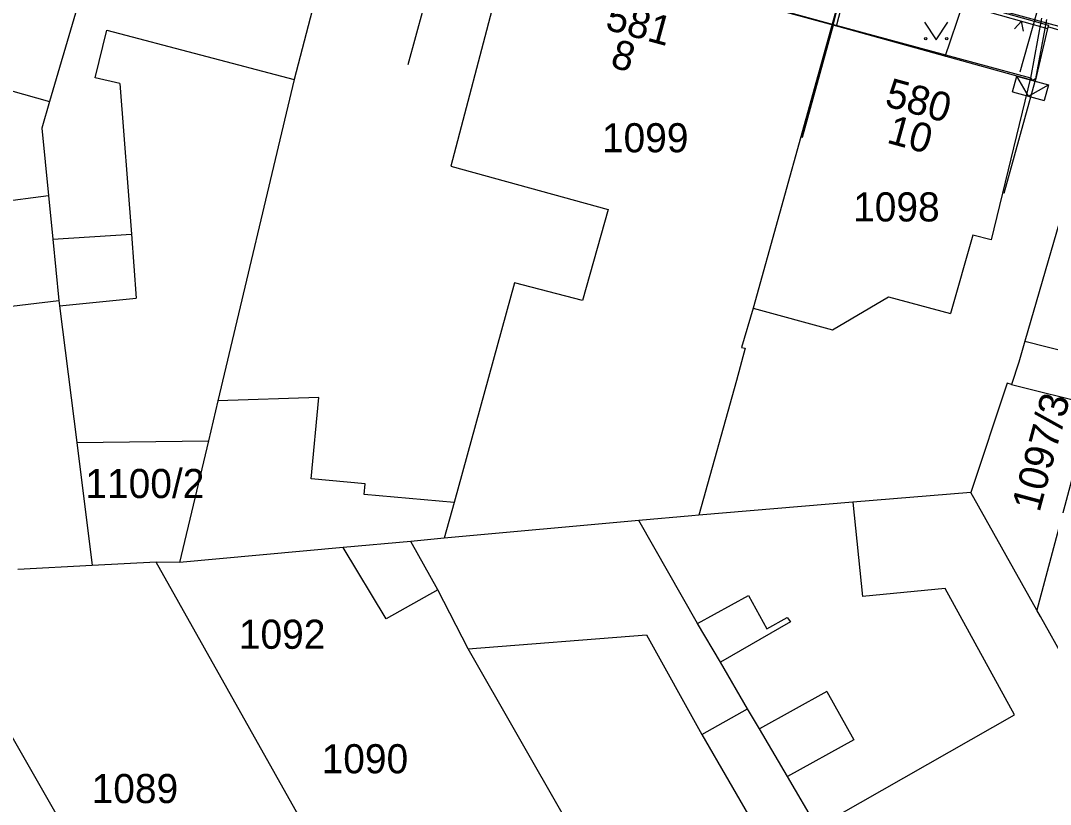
# Model space of a CAD drawing. Extents: x -601580 to 4, y -1204314 to 4.
# Drawn here: x -599916.3 to -599872.06, y -1203340.72 to -1203307.05 of the extents above; entities that cross this region are included whole.
import ezdxf

# ---------------------------------------------------------------- set-up
doc = ezdxf.new("R2010")
doc.units = 0
for name, color, linetype in [('00-EON NN', 7, 'Continuous'), ('00-INNOGY-NTL', 7, 'Continuous'), ('00-KN-HRANICE PARCEL', 7, 'Continuous'), ('00-KN-PARC. CISLA', 7, 'Continuous'), ('00-KN-VNITRNI KRESBA', 7, 'Continuous'), ('00-POLOHOPIS', 7, 'Continuous'), ('00-SITE KOM. KABEL', 7, 'Continuous'), ('Vrstva 26', 7, 'Continuous'), ('Vrstva 36', 7, 'Continuous'), ('Vrstva 9', 7, 'Continuous')]:
    doc.layers.add(name, color=color, linetype=linetype)

# ---------------------------------------------------------------- blocks, each defined once
blk = doc.blocks.new('3.14_464')
at = {"layer": 'Vrstva 36'}
blk.add_lwpolyline([(-0.5, 0.75), (0, 0), (0.5, 0.75)], dxfattribs=at)
for centre in [(-0.45, 0.05), (0.449, 0.05)]:
    blk.add_circle(centre, 0.05, dxfattribs=at)
blk = doc.blocks.new('NN630')
at = {"layer": 'Vrstva 9'}
for points in [[(-3, -700), (-703, 0)], [(-703, -700), (-703, 0), (697, 0), (697, -700)], [(-3, -700), (697, 0)], [(-703, -700), (697, -700)]]:
    blk.add_lwpolyline(points, dxfattribs=at)

msp = doc.modelspace()

# ---------------------------------------------------------------- linework, layer by layer
at = {"layer": '00-EON NN'}
msp.add_lwpolyline([(-599872.23, -1203307), (-599872.705, -1203309.562), (-599872.82, -1203309.63), (-599872.901, -1203309.521), (-599872.426, -1203306.954)], dxfattribs=at)
at = {"layer": '00-INNOGY-NTL'}
msp.add_line((-599873.356, -1203309.26), (-599872.36, -1203305.71), dxfattribs=at)
at = {"layer": '00-KN-HRANICE PARCEL'}
for p, q in [((-599869.43, -1203307.93), (-599880.78, -1203304.82)), ((-599869.43, -1203307.93), (-599873.16, -1203320.82)), ((-599873.16, -1203320.82), (-599873.42, -1203321.73)), ((-599873.42, -1203321.73), (-599873.73, -1203322.68)), ((-599913.88, -1203325.18), (-599908.23, -1203325.1)), ((-599913.88, -1203325.18), (-599913.23, -1203330.46)), ((-599908.23, -1203325.1), (-599909.47, -1203330.33)), ((-599875.48, -1203327.32), (-599880.55, -1203327.74)), ((-599872.64, -1203332.38), (-599875.48, -1203327.32)), ((-599880.55, -1203327.74), (-599887.17, -1203328.29)), ((-599889.74, -1203328.53), (-599898.1, -1203329.28)), ((-599899.54, -1203329.42), (-599902.44, -1203329.69)), ((-599898.1, -1203329.28), (-599899.54, -1203329.42)), ((-599898.38, -1203331.5), (-599899.54, -1203329.42)), ((-599902.44, -1203329.69), (-599909.47, -1203330.33)), ((-599913.23, -1203330.46), (-599916.41, -1203330.63)), ((-599910.47, -1203330.31), (-599913.23, -1203330.46)), ((-599904.37, -1203341.16), (-599910.47, -1203330.31)), ((-599909.47, -1203330.33), (-599910.47, -1203330.31)), ((-599912.08, -1203345.82), (-599920.12, -1203331.78))]:
    msp.add_line(p, q, dxfattribs=at)
for points in [[(-599911.01, -1203296.53), (-599911.68, -1203298.86), (-599913.94, -1203306.73), (-599915.06, -1203310.53), (-599915.39, -1203311.67), (-599915.1, -1203314.57), (-599914.91, -1203316.44)], [(-599901.87, -1203299.05), (-599902.42, -1203301.39), (-599904.54, -1203309.58), (-599907.82, -1203323.39), (-599908.23, -1203325.1)], [(-599880.78, -1203304.82), (-599881.44, -1203307.21), (-599884.83, -1203319.4), (-599885.33, -1203321.09), (-599885.18, -1203321.12), (-599885.54, -1203322.51), (-599887.17, -1203328.29)], [(-599914.91, -1203316.44), (-599914.65, -1203319.07), (-599914.63, -1203319.3), (-599913.88, -1203325.18)], [(-599873.16, -1203320.82), (-599870.29, -1203321.55), (-599862.65, -1203323.57), (-599863.25, -1203325.79)], [(-599873.73, -1203322.68), (-599873.92, -1203322.63), (-599875.48, -1203327.32)], [(-599873.73, -1203322.68), (-599870.28, -1203323.54), (-599872.64, -1203332.38)], [(-599887.17, -1203328.29), (-599887.47, -1203328.32), (-599889.74, -1203328.53)], [(-599882.08, -1203341.7), (-599883.36, -1203339.52), (-599884.56, -1203337.47), (-599885.07, -1203336.61), (-599886.24, -1203334.61), (-599887.22, -1203332.94), (-599889.74, -1203328.53)], [(-599898.38, -1203331.5), (-599900.59, -1203332.74), (-599902.44, -1203329.69)], [(-599892.87, -1203341.39), (-599897.07, -1203334.03), (-599898.38, -1203331.5)], [(-599871.42, -1203334.56), (-599872.49, -1203332.65), (-599872.64, -1203332.38)]]:
    msp.add_lwpolyline(points, dxfattribs=at)
at = {"layer": '00-KN-VNITRNI KRESBA'}
for p, q in [((-599895.22, -1203303.4), (-599881.44, -1203307.21)), ((-599895.59, -1203304.82), (-599897.82, -1203313.31)), ((-599913.09, -1203309.51), (-599912.59, -1203307.46)), ((-599912.59, -1203307.46), (-599904.54, -1203309.58)), ((-599881.44, -1203307.21), (-599872.92, -1203309.51)), ((-599912.04, -1203309.76), (-599913.09, -1203309.51)), ((-599872.92, -1203309.51), (-599874.6, -1203316.47)), ((-599917.44, -1203309.86), (-599915.06, -1203310.53)), ((-599912.04, -1203309.76), (-599911.54, -1203316.23)), ((-599897.82, -1203313.31), (-599891.06, -1203315.16)), ((-599919.97, -1203315.18), (-599915.1, -1203314.57)), ((-599891.06, -1203315.16), (-599892.16, -1203319.08)), ((-599914.91, -1203316.44), (-599911.54, -1203316.23)), ((-599911.54, -1203316.23), (-599911.33, -1203318.97)), ((-599875.4, -1203316.27), (-599876.35, -1203319.63)), ((-599874.6, -1203316.47), (-599875.4, -1203316.27)), ((-599895.08, -1203318.32), (-599897.68, -1203327.75)), ((-599892.16, -1203319.08), (-599895.08, -1203318.32)), ((-599914.63, -1203319.3), (-599911.33, -1203318.97)), ((-599881.42, -1203320.33), (-599879.02, -1203318.92)), ((-599879.02, -1203318.92), (-599876.35, -1203319.63)), ((-599918.96, -1203319.59), (-599914.65, -1203319.07)), ((-599884.83, -1203319.4), (-599881.42, -1203320.33)), ((-599903.49, -1203323.24), (-599907.82, -1203323.39)), ((-599903.81, -1203326.74), (-599903.49, -1203323.24)), ((-599901.5, -1203326.95), (-599903.81, -1203326.74)), ((-599901.54, -1203327.4), (-599901.5, -1203326.95)), ((-599897.68, -1203327.75), (-599901.54, -1203327.4)), ((-599897.68, -1203327.75), (-599898.1, -1203329.28)), ((-599880.55, -1203327.74), (-599880.13, -1203331.79)), ((-599887.22, -1203332.94), (-599885.03, -1203331.74)), ((-599885.03, -1203331.74), (-599884.25, -1203333.17)), ((-599876.58, -1203331.44), (-599880.13, -1203331.79)), ((-599873.61, -1203336.87), (-599876.58, -1203331.44)), ((-599884.25, -1203333.17), (-599883.37, -1203332.69)), ((-599883.37, -1203332.69), (-599883.22, -1203332.87)), ((-599883.22, -1203332.87), (-599886.24, -1203334.61)), ((-599897.07, -1203334.03), (-599889.41, -1203333.44)), ((-599889.41, -1203333.44), (-599887.04, -1203337.71)), ((-599881.66, -1203335.87), (-599884.56, -1203337.47)), ((-599881.66, -1203335.87), (-599880.51, -1203337.95)), ((-599887.04, -1203337.71), (-599885.07, -1203336.61)), ((-599882.08, -1203341.7), (-599873.61, -1203336.87)), ((-599887.04, -1203337.71), (-599884.14, -1203342.71)), ((-599880.51, -1203337.95), (-599883.36, -1203339.52))]:
    msp.add_line(p, q, dxfattribs=at)
at = {"layer": '00-POLOHOPIS'}
for p, q in [((-599872.188, -1203307.388), (-599872.714, -1203309.65)), ((-599872.148, -1203307.244), (-599872.188, -1203307.388)), ((-599869.321, -1203308.165), (-599872.17, -1203307.321))]:
    msp.add_line(p, q, dxfattribs=at)
for points in [[(-599882.728, -1203312.077), (-599881.4, -1203307.257), (-599895.055, -1203303.521), (-599895.438, -1203304.92), (-599898.341, -1203304.125), (-599899.661, -1203308.948)], [(-599881.4, -1203307.257), (-599880.777, -1203304.829), (-599872.148, -1203307.244)], [(-599881.255, -1203307.297), (-599880.67, -1203305.015), (-599879.087, -1203305.458)], [(-599875.235, -1203306.536), (-599872.188, -1203307.388)], [(-599873.224, -1203307.514), (-599873.309, -1203307.075), (-599873.61, -1203307.406)], [(-599874.042, -1203314.47), (-599872.714, -1203309.65), (-599881.4, -1203307.257), (-599882.728, -1203312.077)]]:
    msp.add_lwpolyline(points, dxfattribs=at)
at = {"layer": '00-SITE KOM. KABEL'}
msp.add_lwpolyline([(-599876.58, -1203308.59), (-599876.35, -1203307.93), (-599875.75, -1203306.14), (-599875.34, -1203304.55), (-599875.11, -1203303.58)], dxfattribs=at)

# ---------------------------------------------------------------- block references
at = {"layer": '00-POLOHOPIS'}
msp.add_blockref('3.14_464', (-599876.966, -1203307.876), dxfattribs=at)
at = {"layer": 'Vrstva 26', "xscale": 0.001, "yscale": 0.0010000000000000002, "rotation": -15.40284439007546}
msp.add_blockref('NN630', (-599872.82, -1203309.63), dxfattribs=at)

# ---------------------------------------------------------------- texts
at = {"layer": '00-KN-PARC. CISLA'}
for s, p in [('1099', (-599891.327, -1203312.71)), ('1098', (-599880.537, -1203315.68)), ('1100/2', (-599913.516, -1203327.56)), ('1092', (-599906.923, -1203334.033)), ('1090', (-599903.367, -1203339.38)), ('1089', (-599913.247, -1203340.66))]:
    msp.add_text(s, height=1.25, dxfattribs=at).set_placement(p)
msp.add_text('1097/3', height=1.25, rotation=75, dxfattribs=at).set_placement((-599872.533, -1203328.207))
at = {"layer": '00-POLOHOPIS'}
for s, rotation, p in [('581', 344.6984, (-599891.231, -1203307.418)), ('8', 344.6984, (-599891.013, -1203309.033)), ('580', 344.5971, (-599879.227, -1203310.708)), ('10', 344.5971, (-599879.139, -1203312.288))]:
    msp.add_text(s, height=1.25, rotation=rotation, dxfattribs=at).set_placement(p)

doc.saveas('drawing.dxf')
